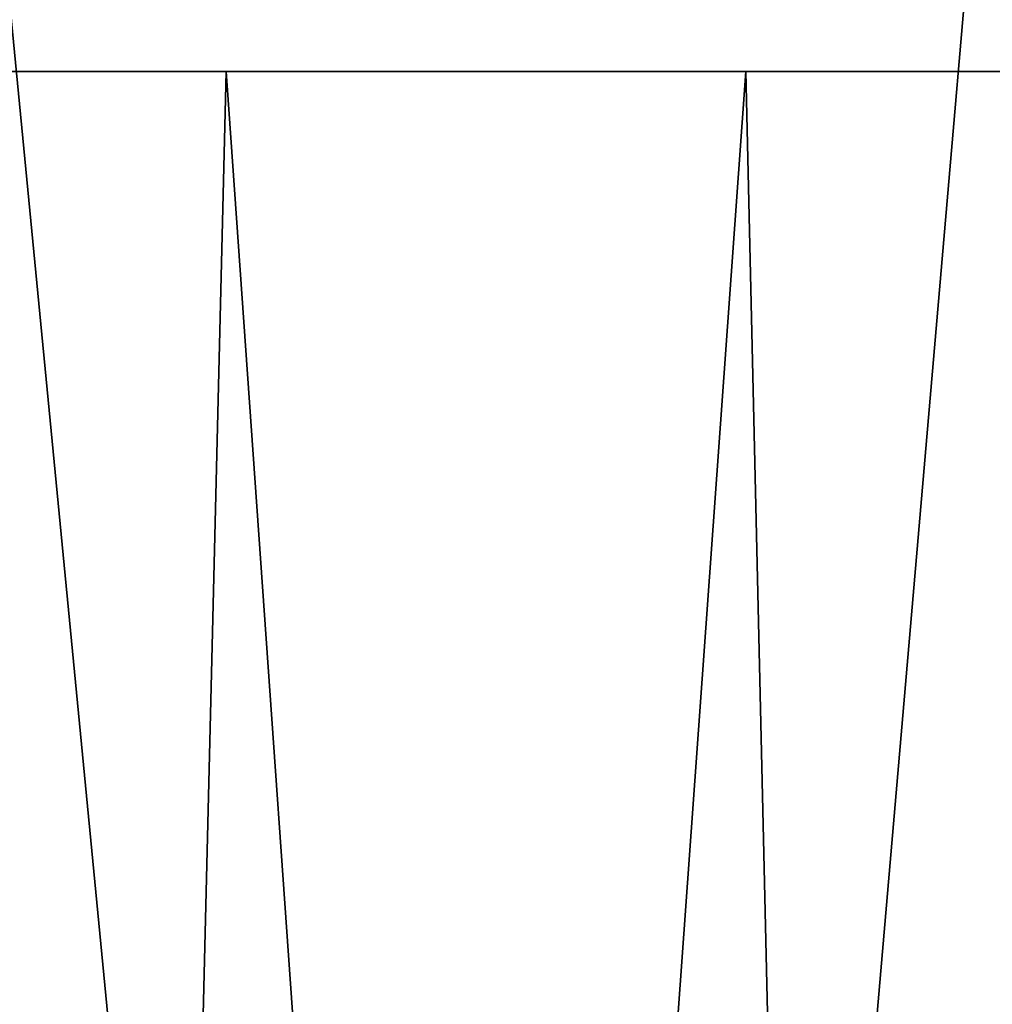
# Model space of a CAD drawing. Header units: millimetres. Extents: x -168 to 168, y -59 to 34.
# Tile 359 of 494: x 23.2 to 27.93, y 24.76 to 29.54. Entities that reach past the tile are written whole.
import ezdxf

# ---------------------------------------------------------------- set-up
doc = ezdxf.new("R2010")
doc.units = ezdxf.units.MM
doc.header["$LTSCALE"] = 33.374815
for name, color, linetype in [('33', 7, 'CONTINUOUS'), ('34', 7, 'CONTINUOUS'), ('37', 7, 'CONTINUOUS'), ('38', 7, 'CONTINUOUS')]:
    doc.layers.add(name, color=color, linetype=linetype)

msp = doc.modelspace()

# ---------------------------------------------------------------- linework, layer by layer
at = {"layer": '33', "color": 3, "linetype": 'Continuous'}
for points in [[(23.2041, -23.643, 166.3447), (28.3157, -23.643, 165.5512), (22.9362, 31.8789, 164.4244), (23.2041, -23.643, 166.3447)], [(22.9362, 31.8789, 164.4244), (28.3157, -23.643, 165.5512), (27.9888, 31.8789, 163.6401), (22.9362, 31.8789, 164.4244)]]:
    msp.add_3dface(points, dxfattribs=at)
at = {"layer": '34', "color": 3, "linetype": 'Continuous'}
for points in [[(23.2041, -23.643, -166.3447), (18.0705, -23.643, -166.9804), (22.9362, 31.8789, -164.4244), (23.2041, -23.643, -166.3447)], [(27.9888, 31.8789, -163.6401), (23.2041, -23.643, -166.3447), (22.9362, 31.8789, -164.4244), (27.9888, 31.8789, -163.6401)], [(28.3157, -23.643, -165.5512), (23.2041, -23.643, -166.3447), (27.9888, 31.8789, -163.6401), (28.3157, -23.643, -165.5512)]]:
    msp.add_3dface(points, dxfattribs=at)
at = {"layer": '37', "color": 7, "linetype": 'Continuous', "true_color": 0xf5f5f5}
for points in [[(19.1372, 29.2893, -163.3209), (22.9104, -23.85, -164.2395), (24.2072, 29.2893, -162.6467), (19.1372, 29.2893, -163.3209)], [(22.9104, -23.85, -164.2395), (27.9573, -23.85, -163.4561), (24.2072, 29.2893, -162.6467), (22.9104, -23.85, -164.2395)], [(24.2072, 29.2893, -162.6467), (27.9573, -23.85, -163.4561), (29.2537, 29.2893, -161.8152), (24.2072, 29.2893, -162.6467)]]:
    msp.add_3dface(points, dxfattribs=at)
at = {"layer": '38', "color": 7, "linetype": 'Continuous', "true_color": 0xf5f5f5}
for points in [[(26.7337, 29.2893, 162.2506), (22.9105, -23.85, 164.2395), (21.6748, 29.2893, 163.0035), (26.7337, 29.2893, 162.2506)], [(27.9573, -23.85, 163.4561), (22.9105, -23.85, 164.2395), (26.7337, 29.2893, 162.2506), (27.9573, -23.85, 163.4561)], [(31.7667, 29.2893, 161.3407), (27.9573, -23.85, 163.4561), (26.7337, 29.2893, 162.2506), (31.7667, 29.2893, 161.3407)]]:
    msp.add_3dface(points, dxfattribs=at)

doc.saveas('drawing.dxf')
